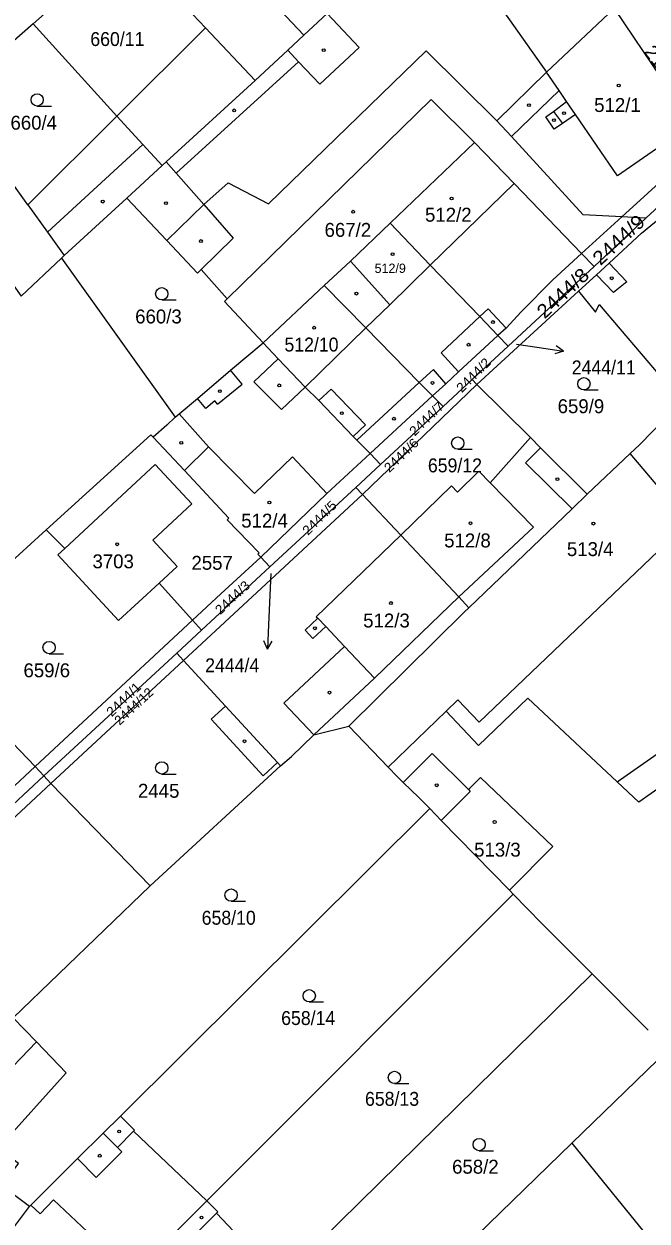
# Model space of a CAD drawing. Extents: x -679733 to -673243, y -1075091 to -1066557.
# Drawn here: x -676140.3 to -676064.2, y -1071368.7 to -1071222.5 of the extents above; entities that cross this region are included whole.
import ezdxf
from ezdxf.enums import TextEntityAlignment as Align

# ---------------------------------------------------------------- set-up
doc = ezdxf.new("R2010")
doc.units = 0
doc.header["$LTSCALE"] = 0.68
for name, color, linetype, lineweight in [('1', 7, 'Continuous', 25), ('3', 7, 'Continuous', 25), ('4', 7, 'Continuous', 13), ('5', 7, 'Continuous', 25), ('7', 7, 'Continuous', 13)]:
    doc.layers.add(name, color=color, linetype=linetype, lineweight=lineweight)
doc.layers.add('2', color=7, linetype='Continuous')

msp = doc.modelspace()

# ---------------------------------------------------------------- linework, layer by layer
at = {"layer": '1'}
for p, q in [((-676139.19, -1071222.5), (-676149.3, -1071231.36)), ((-676128.95, -1071233.74), (-676139.19, -1071222.5)), ((-676057.23, -1071236.86), (-676067.3, -1071246.07)), ((-676123.43, -1071239.79), (-676127.75, -1071243.76)), ((-676127.75, -1071243.76), (-676122.84, -1071248.96)), ((-676064.34, -1071246.24), (-676067.3, -1071246.07)), ((-676070.68, -1071252.14), (-676072.2, -1071250.55)), ((-676081.16, -1071261.86), (-676070.68, -1071252.14)), ((-676084.98, -1071266.53), (-676072.57, -1071255.13)), ((-676084.98, -1071266.53), (-676078.46, -1071273.02)), ((-676090.4, -1071267.93), (-676098.04, -1071274.98)), ((-676089.12, -1071269.23), (-676096.75, -1071276.31)), ((-676071.52, -1071279.93), (-676066.25, -1071274.96)), ((-676120.82, -1071300.24), (-676098.97, -1071279.97)), ((-676094.29, -1071284.94), (-676098.97, -1071279.97)), ((-676119.73, -1071295.33), (-676123.79, -1071290.8)), ((-676067.84, -1071315.09), (-676043.68, -1071298.01)), ((-676121.64, -1071299.35), (-676120.82, -1071300.24)), ((-676148.62, -1071303.17), (-676138.92, -1071313.22)), ((-676095.82, -1071313.29), (-676100.63, -1071308.27)), ((-676165.83, -1071340.23), (-676137.87, -1071314.36)), ((-676124.88, -1071327.78), (-676137.03, -1071315.26)), ((-676128.53, -1071355.9), (-676090.75, -1071318.35)), ((-676080.54, -1071328.8), (-676117.97, -1071366.26)), ((-676073.38, -1071359.21), (-676059.9, -1071375.82)), ((-676145.4, -1071374.55), (-676139.62, -1071366.93))]:
    msp.add_line(p, q, dxfattribs=at)
for points in [[(-676081.8, -1071201.21), (-676087.97, -1071206.96), (-676096.25, -1071214.66), (-676103.27, -1071221.2), (-676106.13, -1071223.86), (-676108.09, -1071225.7), (-676112.07, -1071229.4), (-676122.94, -1071239.33), (-676123.43, -1071239.79)], [(-676128.12, -1071212.38), (-676125.85, -1071214.78), (-676118.14, -1071222.96), (-676128.95, -1071233.74)], [(-676133.88, -1071217.64), (-676137.78, -1071221.27), (-676139.19, -1071222.5)], [(-676082.54, -1071234.31), (-676076.47, -1071228.4), (-676068.21, -1071220.62)], [(-676068.21, -1071220.62), (-676058.68, -1071234.72), (-676057.23, -1071236.86), (-676056.09, -1071238.56), (-676053.04, -1071235.73)], [(-676122.84, -1071248.96), (-676118.35, -1071244.56), (-676115.37, -1071241.89), (-676110.45, -1071244.48), (-676091.19, -1071225.78), (-676082.54, -1071234.31)], [(-676128.95, -1071233.74), (-676139.83, -1071244.58), (-676149.3, -1071231.36)], [(-676128.95, -1071233.74), (-676125.77, -1071237.23), (-676123.43, -1071239.79)], [(-676067.3, -1071246.07), (-676071.99, -1071245.8), (-676080.75, -1071236.26), (-676082.54, -1071234.31)], [(-676154.62, -1071236.11), (-676140.63, -1071255.73), (-676135.71, -1071251.09)], [(-676095.59, -1071246.84), (-676085.29, -1071236.99), (-676080.44, -1071241.97), (-676072.2, -1071250.55), (-676067.3, -1071246.07)], [(-676070.68, -1071252.14), (-676064.34, -1071246.24), (-676056.09, -1071238.56)], [(-676127.75, -1071243.76), (-676135.38, -1071250.78), (-676135.71, -1071251.09), (-676121.85, -1071270.52)], [(-676072.57, -1071255.13), (-676070.39, -1071253.14), (-676068.85, -1071251.72), (-676064.87, -1071248.06), (-676061.01, -1071244.89)], [(-676103.63, -1071254.46), (-676100.44, -1071251.48), (-676095.59, -1071246.84)], [(-676095.59, -1071246.84), (-676090.68, -1071251.95), (-676084.64, -1071258.24), (-676082.41, -1071260.56)], [(-676122.84, -1071248.96), (-676119.1, -1071252.93), (-676118.67, -1071252.51), (-676115.47, -1071256.08), (-676115.8, -1071256.39), (-676111.1, -1071261.44), (-676103.63, -1071254.46)], [(-676072.2, -1071250.55), (-676075.71, -1071253.77), (-676079.56, -1071257.66), (-676081.43, -1071259.66), (-676082.41, -1071260.56)], [(-676103.63, -1071254.46), (-676098.55, -1071259.63), (-676092.02, -1071266.28), (-676090.4, -1071267.93)], [(-676072.57, -1071255.13), (-676070.52, -1071257.71), (-676070.06, -1071256.78), (-676062.36, -1071265.8), (-676061.28, -1071264.9), (-676061.05, -1071264.71), (-676058.63, -1071267.49)], [(-676082.41, -1071260.56), (-676087.24, -1071265.01), (-676088.78, -1071266.44), (-676090.4, -1071267.93), (-676089.12, -1071269.23), (-676085.57, -1071265.94)], [(-676085.57, -1071265.94), (-676081.16, -1071261.86), (-676082.41, -1071260.56)], [(-676121.85, -1071270.52), (-676121.36, -1071270.11), (-676119.13, -1071268.23), (-676115.07, -1071264.79), (-676111.1, -1071261.44)], [(-676098.04, -1071274.98), (-676099.65, -1071273.32), (-676100.08, -1071272.87), (-676104.28, -1071268.51), (-676105.97, -1071266.87), (-676109.25, -1071263.39), (-676111.1, -1071261.44)], [(-676098.97, -1071279.97), (-676084.98, -1071266.53), (-676085.57, -1071265.94)], [(-676066.25, -1071274.96), (-676065.14, -1071273.92), (-676061.92, -1071270.61), (-676061.33, -1071270.07), (-676060.34, -1071269.11), (-676058.63, -1071267.49)], [(-676121.85, -1071270.52), (-676122.85, -1071271.49), (-676124.53, -1071272.97)], [(-676137.58, -1071284.29), (-676124.82, -1071272.67), (-676124.53, -1071272.97)], [(-676124.53, -1071272.97), (-676120.71, -1071277.05), (-676115.27, -1071282.86), (-676115.48, -1071283.05), (-676111.57, -1071287.1), (-676111.75, -1071287.27), (-676111.39, -1071287.65)], [(-676078.46, -1071273.02), (-676083.38, -1071278.53), (-676084.75, -1071277.13), (-676087.34, -1071279.68), (-676088.07, -1071278.93), (-676094.29, -1071284.94)], [(-676071.52, -1071279.93), (-676077.22, -1071274.26), (-676078.46, -1071273.02)], [(-676098.04, -1071274.98), (-676103.3, -1071279.84), (-676111.39, -1071287.65)], [(-676099.78, -1071279.11), (-676096.75, -1071276.31), (-676098.04, -1071274.98)], [(-676043.68, -1071298.01), (-676059.17, -1071283.4), (-676061.74, -1071280.32), (-676066.25, -1071274.96)], [(-676123.79, -1071290.8), (-676121.58, -1071288.76), (-676124.57, -1071285.54), (-676119.8, -1071281.12), (-676124.3, -1071276.29), (-676135.33, -1071286.56)], [(-676098.97, -1071279.97), (-676099.78, -1071279.11), (-676110.27, -1071288.83)], [(-676085.96, -1071293.8), (-676073.37, -1071281.71), (-676071.52, -1071279.93)], [(-676135.33, -1071286.56), (-676137.58, -1071284.29), (-676153.15, -1071298.47)], [(-676085.96, -1071293.8), (-676087.21, -1071292.47), (-676094.29, -1071284.94)], [(-676123.79, -1071290.8), (-676128.74, -1071295.37), (-676136.17, -1071287.34), (-676135.33, -1071286.56)], [(-676111.39, -1071287.65), (-676116.25, -1071292.09), (-676119.73, -1071295.33)], [(-676118.63, -1071296.56), (-676110.27, -1071288.83), (-676111.39, -1071287.65)], [(-676100.63, -1071308.27), (-676086.55, -1071294.36), (-676085.96, -1071293.8)], [(-676137.87, -1071314.36), (-676137.03, -1071315.26), (-676120.82, -1071300.24)], [(-676120.82, -1071300.24), (-676115.69, -1071305.82), (-676117.44, -1071307.43), (-676111.1, -1071314.33), (-676109.35, -1071312.72), (-676108.98, -1071313.12)], [(-676067.84, -1071315.09), (-676078.75, -1071304.85), (-676084.81, -1071310.64), (-676088.75, -1071306.45), (-676095.82, -1071313.29)], [(-676108.98, -1071313.12), (-676107.63, -1071311.97), (-676104.89, -1071309.35), (-676100.63, -1071308.27)], [(-676138.92, -1071313.22), (-676148.4, -1071322.01), (-676156.85, -1071329.85), (-676159.08, -1071331.91)], [(-676108.98, -1071313.12), (-676124.88, -1071327.78), (-676141.63, -1071343.89)], [(-676090.75, -1071318.35), (-676092.09, -1071316.98), (-676093.98, -1071315.15), (-676094.71, -1071314.44), (-676095.82, -1071313.29)], [(-676062.18, -1071315.42), (-676065.21, -1071317.56), (-676067.84, -1071315.09)], [(-676165.83, -1071340.23), (-676164.85, -1071341.18), (-676137.03, -1071315.26)], [(-676080.54, -1071328.8), (-676081.01, -1071328.31), (-676089.34, -1071319.78), (-676090.75, -1071318.35)], [(-676070.91, -1071338.54), (-676077.04, -1071332.38), (-676080.54, -1071328.8)], [(-676064.07, -1071345.41), (-676070.91, -1071338.54), (-676104.1, -1071371.16)], [(-676139.62, -1071366.93), (-676143, -1071364.43), (-676140.97, -1071361.7), (-676143.44, -1071359.83), (-676135.15, -1071350.64), (-676138.79, -1071346.84), (-676141.63, -1071343.89)], [(-676095.93, -1071381.09), (-676084.99, -1071370.48), (-676073.38, -1071359.21), (-676061.64, -1071347.82)], [(-676128.53, -1071355.9), (-676130.62, -1071357.98), (-676133.76, -1071361.1), (-676139.47, -1071366.78), (-676139.62, -1071366.93)], [(-676117.97, -1071366.26), (-676126.92, -1071357.73), (-676126.81, -1071357.62), (-676128.53, -1071355.9)], [(-676117.97, -1071366.26), (-676120.62, -1071368.91), (-676125.6, -1071373.9), (-676126.08, -1071374.41), (-676135.09, -1071384.16)], [(-676109.01, -1071375.98), (-676116.8, -1071367.78), (-676116.62, -1071367.6), (-676117.97, -1071366.26)]]:
    msp.add_lwpolyline(points, dxfattribs=at)
msp.add_lwpolyline([(-676138.92, -1071313.22), (-676137.87, -1071314.36), (-676121.64, -1071299.35), (-676118.63, -1071296.56), (-676119.73, -1071295.33)], close=True, dxfattribs=at)
at = {"layer": '3'}
for p, q in [((-676138.693, -1071232.52), (-676136.943, -1071232.52)), ((-676123.483, -1071256.2), (-676121.733, -1071256.2)), ((-676071.913, -1071267.2), (-676070.163, -1071267.2)), ((-676087.333, -1071274.45), (-676085.583, -1071274.45)), ((-676137.243, -1071299.42), (-676135.493, -1071299.42)), ((-676123.473, -1071314.13), (-676121.723, -1071314.13)), ((-676115.013, -1071329.65), (-676113.263, -1071329.65)), ((-676105.463, -1071341.96), (-676103.713, -1071341.96)), ((-676095.063, -1071351.93), (-676093.313, -1071351.93)), ((-676084.713, -1071360.13), (-676082.963, -1071360.13))]:
    msp.add_line(p, q, dxfattribs=at)
for centre in [(-676138.6929, -1071231.7698), (-676123.4829, -1071255.4498), (-676071.9129, -1071266.4498), (-676087.3329, -1071273.6998), (-676137.2429, -1071298.6698), (-676123.4729, -1071313.3798), (-676115.0129, -1071328.8998), (-676105.4629, -1071341.2098), (-676095.0629, -1071351.1798), (-676084.7129, -1071359.3798)]:
    msp.add_circle(centre, 0.75, dxfattribs=at)
at = {"layer": '4'}
for p, q in [((-676082.86, -1071219.32), (-676076.47, -1071228.4)), ((-676109, -1071220.81), (-676106.13, -1071223.86)), ((-676103.27, -1071221.2), (-676099.36, -1071225.37)), ((-676118.14, -1071222.96), (-676112.07, -1071229.4)), ((-676106.76, -1071227.12), (-676108.09, -1071225.7)), ((-676099.36, -1071225.37), (-676104.18, -1071229.87)), ((-676106.76, -1071227.12), (-676121.71, -1071240.73)), ((-676104.18, -1071229.87), (-676106.76, -1071227.12)), ((-676074.94, -1071230.63), (-676076.47, -1071228.4)), ((-676115.47, -1071256.08), (-676090.57, -1071231.72)), ((-676090.57, -1071231.72), (-676085.29, -1071236.99)), ((-676074.94, -1071230.63), (-676080.75, -1071236.26)), ((-676074.03, -1071231.96), (-676074.94, -1071230.63)), ((-676076.55, -1071233.86), (-676075.63, -1071233.17)), ((-676075.63, -1071233.17), (-676074.03, -1071231.96)), ((-676075.63, -1071233.17), (-676074.55, -1071234.67)), ((-676072.95, -1071233.55), (-676074.03, -1071231.96)), ((-676075.53, -1071235.36), (-676076.55, -1071233.86)), ((-676074.55, -1071234.67), (-676075.53, -1071235.36)), ((-676072.95, -1071233.55), (-676074.55, -1071234.67)), ((-676067.83, -1071241.05), (-676072.95, -1071233.55)), ((-676058.68, -1071234.72), (-676067.83, -1071241.05)), ((-676137.42, -1071247.94), (-676125.77, -1071237.23)), ((-676121.71, -1071240.73), (-676122.94, -1071239.33)), ((-676118.35, -1071244.56), (-676121.71, -1071240.73)), ((-676080.44, -1071241.97), (-676090.68, -1071251.95)), ((-676139.83, -1071244.58), (-676137.42, -1071247.94)), ((-676118.35, -1071244.56), (-676114.75, -1071248.66)), ((-676137.42, -1071247.94), (-676135.38, -1071250.78)), ((-676118.67, -1071252.51), (-676114.75, -1071248.66)), ((-676095.63, -1071256.79), (-676100.44, -1071251.48)), ((-676090.68, -1071251.95), (-676095.63, -1071256.79)), ((-676068.85, -1071251.72), (-676066.69, -1071254.01)), ((-676068.29, -1071255.31), (-676070.39, -1071253.14)), ((-676066.69, -1071254.01), (-676068.29, -1071255.31)), ((-676095.63, -1071256.79), (-676098.55, -1071259.63)), ((-676084.64, -1071258.24), (-676083.63, -1071257.28)), ((-676083.63, -1071257.28), (-676081.43, -1071259.66)), ((-676089.36, -1071262.69), (-676084.64, -1071258.24)), ((-676098.55, -1071259.63), (-676105.97, -1071266.87)), ((-676109.25, -1071263.39), (-676112.25, -1071266.22)), ((-676089.36, -1071262.69), (-676087.24, -1071265.01)), ((-676113.67, -1071266.48), (-676115.07, -1071264.79)), ((-676092.02, -1071266.28), (-676090.3, -1071264.69)), ((-676088.78, -1071266.44), (-676090.3, -1071264.69)), ((-676116.66, -1071268.96), (-676113.67, -1071266.48)), ((-676112.25, -1071266.22), (-676108.84, -1071269.58)), ((-676099.65, -1071273.32), (-676092.02, -1071266.28)), ((-676118.11, -1071269.45), (-676119.13, -1071268.23)), ((-676108.84, -1071269.58), (-676105.97, -1071266.87)), ((-676104.28, -1071268.51), (-676102.8, -1071267.1)), ((-676102.8, -1071267.1), (-676098.61, -1071271.47)), ((-676117.01, -1071268.54), (-676118.11, -1071269.45)), ((-676116.66, -1071268.96), (-676117.01, -1071268.54)), ((-676117.75, -1071274.15), (-676121.36, -1071270.11)), ((-676098.61, -1071271.47), (-676100.08, -1071272.87)), ((-676120.71, -1071277.05), (-676117.75, -1071274.15)), ((-676117.75, -1071274.15), (-676112.15, -1071279.84)), ((-676112.15, -1071279.84), (-676107.5, -1071275.36)), ((-676107.5, -1071275.36), (-676103.3, -1071279.84)), ((-676079.05, -1071276.1), (-676077.22, -1071274.26)), ((-676073.37, -1071281.71), (-676079.05, -1071276.1)), ((-676078.06, -1071283.96), (-676083.38, -1071278.53)), ((-676087.21, -1071292.47), (-676078.06, -1071283.96)), ((-676104.6, -1071294.9), (-676094.29, -1071284.94)), ((-676097.5, -1071302.4), (-676087.21, -1071292.47)), ((-676104.43, -1071295.08), (-676105.96, -1071296.54)), ((-676105.04, -1071297.55), (-676103.44, -1071296.11)), ((-676104.6, -1071294.9), (-676104.43, -1071295.08)), ((-676104.43, -1071295.08), (-676103.44, -1071296.11)), ((-676103.44, -1071296.11), (-676101.14, -1071298.54)), ((-676105.96, -1071296.54), (-676105.04, -1071297.55)), ((-676101.14, -1071298.54), (-676108.56, -1071305.48)), ((-676097.5, -1071302.4), (-676101.14, -1071298.54)), ((-676104.89, -1071309.35), (-676097.5, -1071302.4)), ((-676115.69, -1071305.82), (-676109.35, -1071312.72)), ((-676108.56, -1071305.48), (-676104.89, -1071309.35)), ((-676088.75, -1071306.45), (-676087.31, -1071305.06)), ((-676093.98, -1071315.15), (-676090.45, -1071311.61)), ((-676090.45, -1071311.61), (-676086.02, -1071316.02)), ((-676086.02, -1071316.02), (-676084.55, -1071314.55)), ((-676084.55, -1071314.55), (-676075.7, -1071322.99)), ((-676089.34, -1071319.78), (-676085.81, -1071316.24)), ((-676086.02, -1071316.02), (-676085.81, -1071316.24)), ((-676075.7, -1071322.99), (-676081.01, -1071328.31)), ((-676144.13, -1071352.4), (-676138.79, -1071346.84)), ((-676128.88, -1071359.73), (-676130.62, -1071357.98)), ((-676128.88, -1071359.73), (-676126.92, -1071357.73)), ((-676131.49, -1071363.39), (-676128.35, -1071360.26)), ((-676128.35, -1071360.26), (-676128.88, -1071359.73)), ((-676133.76, -1071361.1), (-676131.49, -1071363.39)), ((-676138.32, -1071367.85), (-676136.71, -1071366.13)), ((-676136.71, -1071366.13), (-676129.29, -1071373.06)), ((-676139.47, -1071366.78), (-676138.32, -1071367.85)), ((-676116.8, -1071367.78), (-676119.27, -1071370.26))]:
    msp.add_line(p, q, dxfattribs=at)
msp.add_lwpolyline([(-676059.17, -1071283.4), (-676084.73, -1071307.8), (-676087.31, -1071305.06)], dxfattribs=at)
at = {"layer": '5'}
for centre in [(-676103.6968, -1071225.6992), (-676067.6668, -1071230.0192), (-676114.6268, -1071233.0492), (-676078.6268, -1071232.4192), (-676074.3368, -1071233.3892), (-676075.5768, -1071234.2492), (-676130.6868, -1071244.1992), (-676122.9668, -1071244.3892), (-676088.0768, -1071243.8192), (-676100.0968, -1071245.4292), (-676118.6868, -1071249.0192), (-676095.2768, -1071250.6192), (-676068.5168, -1071253.5592), (-676099.7068, -1071255.4392), (-676104.8668, -1071259.5992), (-676083.0268, -1071258.9092), (-676085.9968, -1071261.6792), (-676109.1268, -1071266.6492), (-676090.4068, -1071266.3492), (-676116.3768, -1071267.3592), (-676101.4768, -1071270.0392), (-676095.1168, -1071270.7192), (-676121.0968, -1071273.6692), (-676075.1568, -1071278.1092), (-676110.3268, -1071280.9492), (-676085.7668, -1071283.4892), (-676070.7568, -1071283.5292), (-676128.9268, -1071286.0592), (-676095.4868, -1071293.2392), (-676104.7668, -1071296.3192), (-676102.9868, -1071304.1792), (-676113.3668, -1071310.1192), (-676089.8968, -1071315.4892), (-676082.8168, -1071319.9792), (-676128.6768, -1071357.7892), (-676131.0568, -1071360.7492), (-676118.6168, -1071368.2892)]:
    msp.add_circle(centre, 0.175, dxfattribs=at)
at = {"layer": '7'}
for p, q in [((-676074.398, -1071262.448), (-676075.32, -1071261.812)), ((-676110.545, -1071298.859), (-676110.009, -1071297.876))]:
    msp.add_line(p, q, dxfattribs=at)
for points in [[(-676080.17, -1071261.62), (-676077.37, -1071262.03), (-676074.398, -1071262.448), (-676075.46, -1071262.804)], [(-676110.17, -1071289.63), (-676110.44, -1071295.86), (-676110.545, -1071298.859), (-676111.01, -1071297.841)]]:
    msp.add_lwpolyline(points, dxfattribs=at)

# ---------------------------------------------------------------- texts
at = {"layer": '2', "width": 0.95}
for s, p in [('660/11', (-676128.899, -1071225.19)), ('512/10', (-676105.189, -1071262.509)), ('659/12', (-676087.669, -1071277.269)), ('658/10', (-676115.299, -1071332.529)), ('658/14', (-676105.589, -1071344.779)), ('658/13', (-676095.349, -1071354.65))]:
    msp.add_text(s, height=1.7, dxfattribs=at).set_placement(p, align=Align.CENTER)
at = {"layer": '2'}
for s, height, rotation, width, p in [('2194/4', 1.7, 308, 1.05, (-676062.4373, -1071228.8017)), ('2444/9', 1.7, 43, 1.1, (-676067.0932, -1071249.4814)), ('2444/8', 1.7, 43, 1.1, (-676073.9132, -1071255.9914)), ('2444/7', 1.14, 44, 1.1, (-676090.739, -1071271.1237)), ('2444/6', 1.14, 44, 1.1, (-676093.829, -1071275.5837)), ('2444/5', 1.14, 45, 1.1, (-676103.8076, -1071283.2236)), ('2444/3', 1.14, 43, 1.1, (-676114.4517, -1071292.9746))]:
    msp.add_text(s, height=height, rotation=rotation, dxfattribs=dict(at, width=width)).set_placement(p, align=Align.CENTER)
for s, p in [('512/1', (-676067.82, -1071233.249)), ('660/4', (-676139.11, -1071235.41)), ('512/2', (-676088.48, -1071246.65)), ('667/2', (-676100.75, -1071248.499)), ('660/3', (-676123.88, -1071259.08)), ('659/9', (-676072.28, -1071270.04)), ('512/4', (-676110.92, -1071284.019)), ('512/8', (-676086.14, -1071286.44)), ('513/4', (-676071.15, -1071287.499)), ('3703', (-676129.41, -1071288.989)), ('2557', (-676117.32, -1071289.17)), ('512/3', (-676096.03, -1071296.22)), ('659/6', (-676137.52, -1071302.3)), ('2445', (-676123.85, -1071317.019)), ('513/3', (-676082.48, -1071324.21)), ('658/2', (-676085.17, -1071362.94))]:
    msp.add_text(s, height=1.7, dxfattribs=at).set_placement(p, align=Align.CENTER)
msp.add_text('512/9', height=1.14, dxfattribs=at).set_placement((-676097.48, -1071252.91))
for s, rotation, width, p in [('2444/2', 45, 1.1, (-676086.826, -1071267.603)), ('2444/1', 44, 1.1, (-676129.584, -1071307.19)), ('2444/12', 43, 1.05, (-676128.621, -1071308.236))]:
    msp.add_text(s, height=1.14, rotation=rotation, dxfattribs=dict(at, width=width)).set_placement(p)
at = {"layer": '2', "width": 0.95}
msp.add_text('2444/11', height=1.7, dxfattribs=at).set_placement((-676073.4, -1071265.303))
msp.add_text('2444/4', height=1.7, dxfattribs=at).set_placement((-676111.57, -1071301.693), align=Align.RIGHT)

doc.saveas('drawing.dxf')
